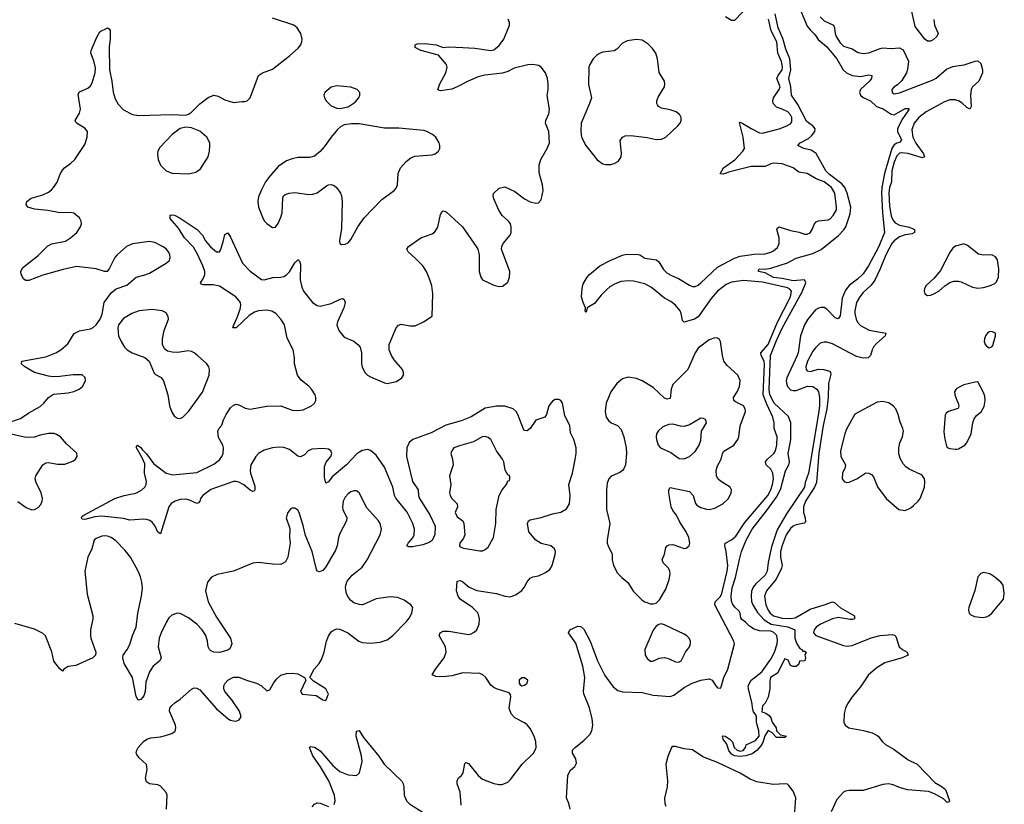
# Model space of a CAD drawing. Header units: inches. Extents: x 1449094 to 1618372, y 389908 to 534307.
# Tile 385 of 494: x 1583304 to 1590338, y 461704 to 467309. Entities that reach past the tile are written whole.
import ezdxf

# ---------------------------------------------------------------- set-up
doc = ezdxf.new("R2010")
doc.units = ezdxf.units.IN
doc.header["$MEASUREMENT"] = 0
doc.layers.add('B5486', color=7, linetype='Continuous')
doc.layers.add('B5496', color=7, linetype='Continuous')

msp = doc.modelspace()

# ---------------------------------------------------------------- linework, layer by layer
at = {"layer": 'B5486', "color": 5}
for points, elevation in [([(1588842.9, 467470), (1588930, 467263.2), (1588950, 467235.8), (1588984, 467204), (1589007.7, 467167.7), (1589070, 467115.8), (1589141.4, 467030), (1589186.4, 466950), (1589210, 466930.2), (1589250, 466909.4), (1589310, 466902.7), (1589370, 466914.9), (1589392.7, 466910), (1589388.9, 466890), (1589375.2, 466870), (1589310.8, 466810), (1589304.1, 466790), (1589310.8, 466770), (1589330, 466753.4), (1589382, 466730), (1589424.2, 466690), (1589472.7, 466672.7), (1589530, 466633.3), (1589550.7, 466629.3), (1589630, 466673.8), (1589654.4, 466674.4), (1589658.7, 466670), (1589605.9, 466594.1), (1589575.1, 466530), (1589575, 466510), (1589604.2, 466450), (1589588.5, 466431.5), (1589570, 466427.2), (1589550, 466414.8), (1589535.1, 466390), (1589480.9, 466210), (1589462.6, 466110), (1589460.3, 466070), (1589468.7, 465928.7), (1589482.9, 465790), (1589442.5, 465690), (1589367, 465550), (1589330, 465493.8), (1589290, 465454.6), (1589229.6, 465410.4), (1589203.7, 465376.3), (1589179.3, 465320.7), (1589165.1, 465194.9), (1589150, 465172), (1589130, 465178.7), (1589070, 465242), (1589050, 465252.7), (1589030, 465254.2), (1589010, 465249.1), (1588990, 465236.8), (1588933.9, 465170), (1588910.1, 465129.9), (1588882.4, 465050), (1588865.8, 464930), (1588859.1, 464910), (1588783.9, 464750), (1588780.4, 464730), (1588783.7, 464703.7), (1588788.8, 464688.8), (1588810, 464666.1), (1588830, 464660.1), (1588850, 464661.1), (1588932.1, 464692.1), (1588970, 464689.5), (1588999.8, 464670), (1589011.6, 464650), (1589018.8, 464610), (1589018.1, 464550), (1589010, 464495.6), (1588938.4, 464070), (1588916.2, 464003.8), (1588910.1, 463970), (1588780.8, 463779.2), (1588715, 463665), (1588675.5, 463544.5), (1588651.4, 463431.4), (1588644.9, 463370), (1588630, 463340.5), (1588561.8, 463278.2), (1588543.8, 463256.2), (1588532.4, 463227.6), (1588528.5, 463190), (1588532.7, 463152.7), (1588540.3, 463130), (1588575.1, 463075.1), (1588622.7, 463022.7), (1588672, 462992), (1588791.2, 462971.2), (1588841.5, 462950), (1588842.4, 462890), (1588854.4, 462854.4), (1588877.1, 462817.1), (1588892, 462810), (1588898, 462798), (1588910, 462798), (1588922, 462790), (1588912, 462770), (1588918, 462750), (1588912, 462730), (1588874, 462726), (1588870, 462706), (1588851.6, 462688.4), (1588828.7, 462688.7), (1588810, 462695.3), (1588793.6, 462733.6), (1588770, 462742.9), (1588718.2, 462641.8), (1588668.7, 462610), (1588662.5, 462582.5), (1588664, 462530), (1588650.5, 462469.5), (1588630, 462426), (1588610, 462408), (1588605.5, 462365.5), (1588634.8, 462354.8), (1588659.1, 462339.1), (1588670, 462322), (1588680.5, 462290), (1588707.3, 462250), (1588711, 462230), (1588739.8, 462199.8), (1588782, 462190), (1588770, 462182), (1588710, 462181.2), (1588678.3, 462218.3), (1588650, 462232.7), (1588626.5, 462193.5), (1588613.1, 462146.9), (1588598.8, 462121.2), (1588570.9, 462089.1), (1588535.6, 462064.4), (1588491.7, 462051.7), (1588450, 462046.4), (1588410, 462051.2), (1588390, 462063.5), (1588370, 462089.7), (1588354.8, 462134.8), (1588329.9, 462169.9), (1588324.2, 462190), (1588327.1, 462192.9), (1588344.9, 462190), (1588376, 462170), (1588396.3, 462150), (1588409.1, 462109.1), (1588430, 462090.5), (1588450, 462084.4), (1588472.4, 462087.6), (1588489.3, 462110), (1588494.5, 462130), (1588560.3, 462159.7), (1588586, 462190), (1588583.5, 462230), (1588567.8, 462287.8), (1588567.3, 462330), (1588563.9, 462343.9), (1588546, 462366), (1588540.5, 462380.5), (1588534.7, 462434.7), (1588510, 462527), (1588508.2, 462550), (1588529.9, 462590.1), (1588605.2, 462650), (1588670, 462741.3), (1588697.3, 462790), (1588715.2, 462850), (1588717.9, 462877.9), (1588712.2, 462910), (1588690.9, 462930.9), (1588670, 462940.2), (1588590, 462943.5), (1588550, 462955.8), (1588516.4, 462976.4), (1588490, 463005.1), (1588463.4, 463023.4), (1588455.9, 463035.9), (1588451.1, 463070), (1588444.3, 463084.3), (1588413, 463113), (1588397.1, 463137.1), (1588390, 463155.1), (1588387.7, 463190), (1588394.4, 463250), (1588416.6, 463323.4), (1588445.9, 463454.1), (1588461.4, 463510), (1588492.6, 463590), (1588537, 463670), (1588639.8, 463800.2), (1588715.1, 463904.9), (1588740.6, 463959.4), (1588774.5, 464085.5), (1588798.7, 464130), (1588803.9, 464150), (1588793.6, 464210), (1588812.9, 464310), (1588812.5, 464430), (1588795.1, 464475.1), (1588694.8, 464570), (1588663.9, 464630), (1588657.9, 464670), (1588668.6, 464910), (1588710, 465018.6), (1588750, 465106.4), (1588894.4, 465365.6), (1588920.8, 465430), (1588909.8, 465449.8), (1588830, 465444.8), (1588750, 465461.5), (1588690, 465468.3), (1588630, 465501.7), (1588582.7, 465510), (1588582, 465518), (1588586, 465530), (1588627.5, 465527.5), (1588670, 465534.2), (1588788.2, 465571.8), (1588850, 465604.6), (1588970, 465638.1), (1589030, 465668.2), (1589153.3, 465766.7), (1589192.7, 465807.3), (1589205.9, 465830), (1589236.9, 465923.1), (1589240.6, 465970), (1589216.2, 466070), (1589199.1, 466110), (1589176.7, 466136.7), (1589090, 466203.9), (1589063, 466230), (1588994.1, 466354.1), (1588957.3, 466377.3), (1588905.2, 466390), (1588862, 466410), (1588880.5, 466430), (1588938.5, 466461.5), (1588961, 466479), (1588983.4, 466510), (1588986.1, 466530), (1588970.6, 466550), (1588950, 466562.1), (1588925.3, 466585.3), (1588863.8, 466703.8), (1588817.9, 466770), (1588813.6, 466830), (1588799.1, 466890), (1588813.4, 466950), (1588806.6, 467030), (1588778.2, 467098.2), (1588754.9, 467174.9), (1588722, 467250), (1588701.7, 467350)], 460), ([(1589834.2, 467310), (1589839.7, 467270), (1589865.7, 467210), (1589857, 467190), (1589830, 467165.7), (1589810, 467155.4), (1589790, 467156.4), (1589770, 467171.1), (1589700.7, 467260.7), (1589672.5, 467390)], 480), ([(1583211.9, 464428.1), (1583310, 464459.5), (1583370, 464501.3), (1583450, 464546.7), (1583476.2, 464570), (1583510, 464610.6), (1583546, 464634), (1583650, 464644.4), (1583690, 464653.4), (1583729, 464670), (1583752.7, 464690), (1583772.7, 464730), (1583772.1, 464752.1), (1583750, 464772.3), (1583686.6, 464773.4), (1583590, 464759.6), (1583542, 464758), (1583510, 464762.4), (1583410, 464789.7), (1583339.5, 464830), (1583317.2, 464850), (1583318, 464870), (1583490, 464901.7), (1583562.7, 464930), (1583597, 464950), (1583647.2, 464992.8), (1583691.6, 465068.4), (1583730, 465086), (1583810, 465100.4), (1583828.4, 465111.5), (1583849.7, 465130.3), (1583878.4, 465170), (1583893.3, 465206.7), (1583908, 465290), (1583959.1, 465360.9), (1583993.4, 465386.6), (1584070, 465412.7), (1584136, 465470), (1584190, 465483.1), (1584230, 465499.6), (1584349.2, 465570), (1584374, 465590), (1584377.6, 465610), (1584375.1, 465630), (1584367.3, 465650), (1584350, 465671.2), (1584324.5, 465690), (1584270, 465717.3), (1584230, 465724.2), (1584110, 465708), (1584067.4, 465690), (1583999.6, 465630), (1583983.2, 465610), (1583945.5, 465534.5), (1583928.4, 465511.6), (1583910, 465509.6), (1583850, 465529), (1583710, 465547.1), (1583614.6, 465525.4), (1583470, 465484.2), (1583370, 465446.6), (1583345.8, 465445.8), (1583330, 465459), (1583315.1, 465490), (1583312.7, 465510), (1583324.2, 465535.8), (1583435.2, 465624.8), (1583505.6, 465694.4), (1583533.1, 465706.9), (1583630, 465727), (1583667, 465750), (1583711.8, 465790), (1583738.4, 465830), (1583744.5, 465850), (1583743.7, 465870), (1583730, 465893.2), (1583690, 465926), (1583670, 465932.3), (1583589.4, 465929.4), (1583505.4, 465945.4), (1583410, 465955.1), (1583362, 465970), (1583349.2, 465990), (1583354, 466010), (1583385.1, 466034.9), (1583470, 466057.1), (1583510, 466077.1), (1583530, 466093), (1583548.3, 466111.7), (1583572.2, 466147.8), (1583593.9, 466206.1), (1583610, 466234), (1583623.7, 466250), (1583670, 466283.8), (1583697, 466310), (1583770, 466418.8), (1583786.3, 466470), (1583787.6, 466510), (1583770, 466533.6), (1583709.4, 466570), (1583700.9, 466590), (1583730, 466641), (1583738.4, 466670), (1583722, 466778), (1583730, 466794), (1583790, 466820.7), (1583810, 466837.3), (1583822.3, 466857.7), (1583842.6, 466930), (1583844.6, 466964.6), (1583834.3, 467014.3), (1583812.3, 467070), (1583815.1, 467090), (1583854.6, 467185.4), (1583876.4, 467223.6), (1583886, 467230), (1583910, 467238), (1583930, 467251.3), (1583943.6, 467243.6), (1583950.9, 467230.9), (1583950.7, 467170.7), (1583943.8, 467116.2), (1583946, 466950), (1583962.2, 466870), (1583971.1, 466791.1), (1583984.8, 466744.8), (1584006.4, 466706.4), (1584046.2, 466666.2), (1584110, 466632.7), (1584155.8, 466624.2), (1584390, 466633), (1584490, 466627.3), (1584510, 466633.4), (1584530, 466647.7), (1584590, 466707.7), (1584650, 466753.4), (1584690, 466770.7), (1584722.5, 466762.5), (1584770, 466736), (1584830, 466718), (1584890, 466726), (1584910, 466724), (1584928, 466730), (1584949.4, 466750.6), (1585010, 466911.3), (1585038, 466930), (1585110, 466956), (1585232.3, 467050), (1585293.2, 467106.8), (1585311.8, 467130), (1585319.6, 467150), (1585320.5, 467170), (1585311.3, 467210), (1585286.9, 467250), (1585262.4, 467270), (1585110, 467319.4)], 540), ([(1586458, 461698), (1586450.6, 461790), (1586428.8, 461851.2), (1586428.8, 461871.2), (1586435.1, 461890), (1586459.3, 461910), (1586472.3, 461930), (1586483.1, 461996.9), (1586490, 462002), (1586510, 461994.8), (1586579.6, 461910), (1586610, 461884.1), (1586690, 461853.2), (1586730, 461845.5), (1586750, 461846.5), (1586790, 461862.6), (1586810, 461880.3), (1586894.4, 461990), (1586974.5, 462070), (1586987.4, 462090), (1586993.6, 462110), (1586991.6, 462150), (1586979.8, 462190), (1586950, 462246.6), (1586930, 462270.9), (1586910, 462286.2), (1586841.4, 462321.4), (1586814.7, 462350), (1586799.7, 462390), (1586812.5, 462472.5), (1586809.4, 462489.4), (1586801.2, 462501.2), (1586710, 462528), (1586690, 462538.4), (1586670, 462556), (1586633.3, 462610), (1586611.5, 462630), (1586590, 462638.5), (1586470, 462644.2), (1586390, 462623.1), (1586330, 462615.3), (1586277.1, 462617.1), (1586249.6, 462630), (1586273.7, 462670), (1586336, 462750), (1586349.7, 462790), (1586346, 462830), (1586300.9, 462910), (1586306.6, 462930), (1586330, 462940.4), (1586370, 462942.3), (1586510, 462918.4), (1586530, 462921.6), (1586550, 462933), (1586568.4, 462951.6), (1586585.1, 462990), (1586589.7, 463030), (1586578.5, 463070), (1586538, 463110), (1586451.2, 463170), (1586435.6, 463190), (1586425.3, 463230), (1586430, 463298.8), (1586450, 463303.8), (1586470, 463293.4), (1586515.4, 463255.4), (1586570, 463231.8), (1586709.3, 463209.3), (1586770, 463190.2), (1586810, 463186.7), (1586850, 463202.6), (1586890, 463232), (1586908.1, 463251.9), (1586930, 463294), (1586950, 463319), (1586970, 463329.1), (1587010, 463336.9), (1587059.1, 463360.9), (1587090, 463382), (1587107.4, 463410), (1587129.7, 463489.7), (1587131.2, 463510), (1587124.5, 463530), (1587097.2, 463550), (1587030, 463567.7), (1586990.5, 463590.5), (1586942, 463650), (1586931.1, 463710), (1586939.6, 463730), (1586950, 463736.1), (1587030, 463752.9), (1587110, 463779.7), (1587170, 463791.4), (1587210, 463815.3), (1587230.8, 463850), (1587235.3, 463910), (1587227.7, 463990), (1587252.1, 464070), (1587273.2, 464166.8), (1587279.3, 464210), (1587278.3, 464250), (1587262.2, 464310), (1587239.1, 464359.1), (1587234.6, 464410), (1587198.3, 464478.3), (1587182.7, 464570), (1587170, 464588), (1587156.2, 464596.2), (1587130, 464596.5), (1587110, 464584), (1587084.4, 464550), (1587067, 464490), (1587054.9, 464470), (1586990, 464448.2), (1586951.5, 464388.5), (1586930, 464371.1), (1586910, 464374.3), (1586903.3, 464383.3), (1586861.4, 464490), (1586849.9, 464509.9), (1586830, 464529.8), (1586770, 464547.5), (1586710, 464548.6), (1586630, 464533.7), (1586530, 464473.3), (1586456.5, 464443.5), (1586347.7, 464412.3), (1586242.5, 464357.5), (1586112.7, 464310), (1586087.2, 464290), (1586069.2, 464250), (1586067.2, 464190), (1586109.5, 464010), (1586150.2, 463950.2), (1586153.2, 463910), (1586160.2, 463890), (1586233.2, 463773.2), (1586270.7, 463690), (1586268.8, 463631.2), (1586250.2, 463589.8), (1586230, 463575.4), (1586183, 463557), (1586110, 463542.7), (1586083.1, 463543.1), (1586069.7, 463549.7), (1586079.7, 463570), (1586111.2, 463608.8), (1586121, 463630), (1586124.1, 463670), (1586113.2, 463710), (1586071, 463791), (1585990.4, 463890.4), (1585981.9, 463910), (1585968.9, 463970), (1585910, 464111.5), (1585850, 464198.4), (1585810, 464231.8), (1585790, 464238), (1585750, 464231.1), (1585711.9, 464208.1), (1585638, 464130), (1585537, 464043), (1585510, 464007.8), (1585490, 463997.2), (1585480.9, 464040.9), (1585481.8, 464118.2), (1585492.7, 464147.3), (1585526, 464190), (1585532.6, 464210), (1585527, 464230), (1585510, 464241.3), (1585470, 464245.7), (1585390, 464242.4), (1585363.7, 464230), (1585338.2, 464201.8), (1585310, 464185.6), (1585290, 464191.1), (1585230, 464239.1), (1585190, 464253.8), (1585150, 464256.2), (1585110, 464251.9), (1585050, 464234), (1585010.2, 464210), (1584990.2, 464190), (1584954, 464130), (1584949.4, 464090), (1584951.8, 464070), (1584983.8, 463976.2), (1584984, 463950), (1584978, 463942), (1584970, 463938), (1584950, 463947.8), (1584905.4, 463985.4), (1584870, 464006), (1584850, 464010.6), (1584830, 464009.1), (1584668, 463952), (1584611.3, 463910), (1584595.6, 463890), (1584590, 463868.7), (1584582, 463858), (1584570, 463852.3), (1584517.8, 463877.8), (1584490, 463884.8), (1584450, 463881.6), (1584415.5, 463870), (1584386.3, 463853.7), (1584368.4, 463830), (1584310, 463635.3), (1584290, 463649.2), (1584271.1, 463691.1), (1584250, 463720.9), (1584232.8, 463732.8), (1584210, 463739.7), (1584190, 463742), (1584090, 463734.7), (1584045, 463745), (1583890, 463762.3), (1583841.1, 463758.9), (1583770, 463738.7), (1583750, 463740.7), (1583744.7, 463750), (1583750, 463762), (1583761.2, 463770), (1583982.7, 463890), (1584049.8, 463910.2), (1584133, 463927), (1584172.8, 463947.2), (1584198, 463970), (1584208.3, 463990), (1584209.7, 464010), (1584194.3, 464070), (1584196.6, 464136.6), (1584179.7, 464179.7), (1584137.2, 464250), (1584138, 464262), (1584146, 464270), (1584170, 464254), (1584178, 464238), (1584210, 464206.8), (1584258.7, 464138.7), (1584350, 464069), (1584398.2, 464058.2), (1584570, 464075.4), (1584690, 464134.5), (1584730, 464166), (1584747.7, 464190), (1584756.1, 464210), (1584759.7, 464250), (1584755.1, 464270), (1584725, 464325), (1584719.7, 464370), (1584729.8, 464390.2), (1584748.4, 464411.6), (1584759.7, 464450), (1584778.7, 464490), (1584810, 464537.6), (1584830, 464555.8), (1584850, 464563.7), (1584870, 464558.7), (1584914, 464534), (1584950, 464526), (1585070, 464547.3), (1585170, 464551.6), (1585250, 464520.7), (1585290, 464516.5), (1585330, 464523.2), (1585387.6, 464550), (1585409.6, 464570), (1585419.7, 464590), (1585420.4, 464610), (1585413.7, 464630), (1585388.4, 464670), (1585370, 464692.3), (1585313.9, 464733.9), (1585288.4, 464770), (1585267.2, 464850), (1585267, 464893), (1585257.6, 464950), (1585214.9, 465034.9), (1585194.6, 465130), (1585169.8, 465170), (1585132.9, 465210), (1585105.9, 465225.9), (1585070, 465233.3), (1585010, 465229.9), (1584980.2, 465219.8), (1584943.8, 465196.2), (1584850, 465108), (1584827.5, 465107.5), (1584832.3, 465130), (1584857.5, 465182.5), (1584878.1, 465241.9), (1584882.9, 465270), (1584880.3, 465290), (1584847.1, 465330), (1584730, 465406.6), (1584685.4, 465414.6), (1584614.2, 465414.2), (1584600.5, 465420.5), (1584595.1, 465430), (1584617, 465463), (1584627.2, 465490), (1584626.4, 465510), (1584612, 465552), (1584574.4, 465634.4), (1584544.4, 465684.4), (1584482, 465750), (1584438.9, 465818.9), (1584379, 465890), (1584378, 465910), (1584385.2, 465914.8), (1584410, 465912.7), (1584450, 465892.4), (1584570.4, 465810), (1584608.8, 465770), (1584631.6, 465730), (1584666.5, 465686.5), (1584710, 465650.4), (1584730, 465650.6), (1584738, 465662), (1584758.2, 465721.8), (1584770, 465774.8), (1584790, 465787.3), (1584810, 465756), (1584895.8, 465570), (1584950, 465512.4), (1585030, 465453), (1585050, 465450.4), (1585113.1, 465466.9), (1585170, 465469.1), (1585190, 465474), (1585210, 465486.7), (1585230, 465509), (1585270, 465572), (1585290, 465594.4), (1585293.4, 465593.4), (1585303.7, 465583.7), (1585310, 465562), (1585307.9, 465450), (1585318.7, 465398.7), (1585331.2, 465370), (1585394.6, 465290), (1585427.9, 465267.9), (1585450, 465262.8), (1585530, 465281.8), (1585592.3, 465312.3), (1585610, 465316.4), (1585622.8, 465310), (1585628.3, 465288.3), (1585619.1, 465250), (1585574.6, 465150), (1585570.4, 465130.4), (1585584.2, 465090), (1585620.7, 465040.7), (1585690, 465013.7), (1585720.5, 464990), (1585736.4, 464970), (1585745.3, 464930), (1585746.5, 464850), (1585750.3, 464830), (1585770, 464788.4), (1585789.3, 464769.3), (1585810, 464758.9), (1585910, 464714.9), (1585930, 464710.4), (1585995.2, 464724.8), (1586032.7, 464750), (1586044.5, 464770), (1586045.1, 464790), (1586038.7, 464810), (1585978.5, 464878.5), (1585959.7, 464910), (1585944, 464950), (1585944.2, 464990), (1585992.7, 465107.3), (1586010, 465127.7), (1586030, 465134.4), (1586090, 465121.3), (1586130, 465122), (1586189.3, 465150), (1586249.3, 465190.7), (1586254.5, 465350), (1586247.7, 465407.7), (1586234.5, 465450), (1586208.9, 465510), (1586183.2, 465550), (1586130, 465605.3), (1586078.4, 465650), (1586069.5, 465670), (1586082, 465690), (1586170, 465750.6), (1586250, 465780.5), (1586270, 465793.4), (1586291.9, 465828.1), (1586310, 465918), (1586321.3, 465938.7), (1586330, 465944.9), (1586350, 465936.4), (1586468, 465830), (1586565.3, 465690), (1586575.8, 465670), (1586587, 465630), (1586587.2, 465510), (1586599.3, 465470), (1586610.4, 465450.4), (1586690, 465412.4), (1586730, 465403.8), (1586753.3, 465406.7), (1586790, 465434), (1586804, 465470), (1586804.7, 465510), (1586746.9, 465670), (1586748.3, 465690), (1586758, 465710), (1586808.2, 465770), (1586814.7, 465790), (1586815.6, 465830), (1586810.9, 465850), (1586796.9, 465870), (1586750.5, 465910.6), (1586727.9, 465947.9), (1586690.7, 466030), (1586685.7, 466050), (1586688.8, 466068.8), (1586730, 466106), (1586770, 466116), (1586841.8, 466081.8), (1586910, 466030.4), (1586950, 466008.9), (1586990, 465998.4), (1587010, 466001.6), (1587030, 466022.8), (1587043.5, 466090), (1587038.3, 466130), (1587015.5, 466215.5), (1587014.4, 466270), (1587025.8, 466310), (1587072.6, 466390), (1587088.3, 466430), (1587084.5, 466510), (1587060.9, 466570), (1587062, 466590), (1587083.9, 466636.1), (1587087.7, 466670), (1587072.3, 466767.7), (1587079.3, 466810), (1587079.7, 466850), (1587073.8, 466890), (1587059.8, 466930), (1587030, 466969.7), (1587010, 466981), (1586970, 466988.7), (1586933.7, 466986.3), (1586837.1, 466962.9), (1586790, 466938.6), (1586752.6, 466927.4), (1586627.7, 466912.3), (1586579.5, 466900.5), (1586508.8, 466871.2), (1586430, 466828.8), (1586390, 466814), (1586310, 466802), (1586290, 466809), (1586306, 466850), (1586347.2, 466930), (1586357.7, 466970), (1586354, 466990), (1586296.8, 467056.8), (1586168.7, 467090), (1586128.7, 467110), (1586128.7, 467130), (1586144.1, 467135.9), (1586201.1, 467138.9), (1586278, 467130), (1586330, 467110.4), (1586370, 467114.6), (1586468.6, 467111.4), (1586554.5, 467105.5), (1586670, 467089.1), (1586690, 467092.9), (1586730, 467124.9), (1586761.6, 467170), (1586802.9, 467270), (1586802.9, 467290), (1586792.7, 467312.7)], 520), ([(1587237.1, 461670), (1587226.3, 461710), (1587209, 461750), (1587219.4, 461910), (1587235.4, 461944.6), (1587270, 461975.2), (1587280.8, 461999.2), (1587277.5, 462030), (1587253.6, 462070), (1587253.2, 462090), (1587271.1, 462110), (1587337.5, 462162.4), (1587376.6, 462203.4), (1587391.7, 462230), (1587398.9, 462270), (1587394.5, 462314.5), (1587373.9, 462393.9), (1587334.5, 462494.5), (1587331.8, 462510), (1587340.3, 462610), (1587326.1, 462690), (1587276.1, 462856.1), (1587224.8, 462930), (1587232.8, 462950), (1587290, 462975.9), (1587313.6, 462973.6), (1587334.4, 462954.4), (1587378.5, 462870), (1587432.5, 462730), (1587484.7, 462624.7), (1587542.4, 462542.4), (1587577.1, 462517.1), (1587610, 462508.5), (1587750, 462503.3), (1587830, 462484.8), (1587950, 462474.9), (1587976.4, 462483.6), (1588050, 462537.7), (1588109, 462570), (1588169.7, 462590), (1588230, 462601.6), (1588250, 462592.2), (1588276.8, 462550), (1588290, 462537.4), (1588310, 462533.6), (1588316, 462544), (1588333.4, 462610), (1588362.7, 462670), (1588411.4, 462850), (1588405.5, 462870), (1588269.1, 463130), (1588272.4, 463150), (1588310, 463187.8), (1588320.8, 463210), (1588357.5, 463370), (1588361.8, 463410), (1588350.8, 463510), (1588342.1, 463550), (1588344.5, 463570), (1588390, 463594.2), (1588419.3, 463620.7), (1588483.6, 463716.4), (1588648.5, 463910), (1588669, 463950), (1588681.9, 463990), (1588688.4, 464030), (1588684.5, 464070), (1588670, 464099), (1588637.7, 464130), (1588632.2, 464150), (1588646.9, 464170), (1588690.6, 464210), (1588702.5, 464230), (1588713.2, 464270), (1588716.4, 464330), (1588694, 464390), (1588694.6, 464430), (1588685.4, 464470), (1588642, 464562), (1588616, 464630), (1588625.9, 464846), (1588622.5, 464870), (1588602.1, 464910), (1588598.9, 464930), (1588650.5, 464990), (1588715.3, 465144.7), (1588811, 465330), (1588818.5, 465370), (1588805.3, 465385.3), (1588790, 465393.3), (1588610, 465434.3), (1588474.5, 465445.5), (1588390, 465435.1), (1588350, 465417.7), (1588288.3, 465370), (1588242.9, 465317.1), (1588150, 465186.2), (1588125.4, 465170), (1588050, 465147.3), (1588039.6, 465159.6), (1588030.4, 465210), (1588021.7, 465230), (1587990, 465270), (1587955.7, 465295.7), (1587910, 465320.3), (1587816.7, 465396.7), (1587770, 465422.6), (1587690, 465441.2), (1587650, 465444.3), (1587601.6, 465438.4), (1587556.9, 465423.1), (1587519.2, 465400.8), (1587497.8, 465382.2), (1587457.7, 465342.3), (1587410, 465281.4), (1587357.3, 465250), (1587350, 465219), (1587343.7, 465230), (1587345.1, 465250), (1587328.4, 465288.4), (1587317.3, 465330), (1587322, 465390), (1587330, 465422.8), (1587357.2, 465470), (1587375.1, 465490), (1587448.9, 465550), (1587522.7, 465590), (1587610, 465628), (1587630, 465632.5), (1587710, 465634.4), (1587734, 465630), (1587770, 465606.5), (1587854.2, 465594.2), (1587870, 465580.3), (1587903.8, 465523.8), (1587930, 465499), (1587960.8, 465480.8), (1588010, 465460.6), (1588090, 465412.6), (1588110, 465404.3), (1588130, 465403.5), (1588150, 465412), (1588170, 465428.9), (1588290, 465542.4), (1588410, 465606.3), (1588450, 465619.4), (1588550, 465634.6), (1588630, 465636.8), (1588670, 465647.4), (1588690, 465657.8), (1588717.2, 465682.8), (1588729.8, 465710), (1588728.7, 465750), (1588713.1, 465810), (1588717.4, 465822.6), (1588730, 465829), (1588810, 465802.5), (1588871.9, 465791.9), (1588910, 465776.9), (1588930, 465778.3), (1588950, 465787.2), (1588965.7, 465810), (1588981.5, 465850), (1588994.8, 465865.2), (1589010, 465873.2), (1589080.7, 465879.3), (1589093.8, 465886.2), (1589116, 465910), (1589138, 465950), (1589139.8, 465970), (1589127.1, 466070), (1589103, 466110), (1589050, 466150.9), (1588993.3, 466173.3), (1588930, 466210.8), (1588870, 466221), (1588829.5, 466250), (1588750, 466279.3), (1588690, 466284.6), (1588670, 466280.3), (1588630, 466260.3), (1588530, 466259.6), (1588376.8, 466223.2), (1588330, 466204.7), (1588307.5, 466207.5), (1588331.2, 466250), (1588412.8, 466307.2), (1588470.8, 466370), (1588481.4, 466390), (1588473.5, 466470), (1588446.2, 466573.8), (1588450, 466576.3), (1588470, 466568.4), (1588530, 466531.3), (1588590, 466502), (1588610, 466498), (1588730, 466529.4), (1588785.1, 466550), (1588810, 466564.9), (1588819.3, 466580.7), (1588819.4, 466610), (1588809.8, 466630), (1588790.9, 466650), (1588751.6, 466670), (1588710, 466683.9), (1588687.2, 466710), (1588683.6, 466730), (1588688.1, 466750), (1588730.4, 466810), (1588736.2, 466830), (1588714, 466890), (1588722.1, 466910), (1588749.9, 466950), (1588752.7, 466970), (1588745, 467010), (1588721, 467070), (1588711.7, 467150), (1588672.9, 467230), (1588653.2, 467313.2)], 480), ([(1588470, 467365.7), (1588410, 467303.1), (1588390, 467303.2), (1588345.4, 467330)], 480), ([(1589023.5, 467330), (1589050, 467300.2), (1589116.9, 467270), (1589125.7, 467250), (1589128.8, 467210), (1589136.1, 467190), (1589164.6, 467144.6), (1589190, 467120.8), (1589250, 467101.5), (1589294.4, 467074.4), (1589330, 467066.7), (1589370, 467071.5), (1589450, 467103.7), (1589470, 467107.6), (1589530, 467103.5), (1589590, 467108.5), (1589614.8, 467094.8), (1589652.6, 467012.6), (1589647, 466953), (1589639.1, 466930), (1589606.3, 466873.7), (1589575.1, 466844.9), (1589550.4, 466830), (1589535.5, 466810), (1589537.3, 466790), (1589550, 466780.5), (1589590, 466787.2), (1589830, 466879.3), (1589850, 466891.3), (1589925.3, 466954.7), (1589970, 466974.5), (1590000, 466979.3)], 480), ([(1590000, 466732.9), (1589990, 466736), (1589950, 466736), (1589910, 466722.8), (1589780.2, 466650), (1589726.6, 466610), (1589693.3, 466570), (1589676.7, 466523.3), (1589683.7, 466470), (1589707, 466427), (1589760.2, 466350), (1589767.2, 466330), (1589750, 466321.7), (1589650, 466352.4), (1589601.8, 466358.2), (1589590, 466355.7), (1589570, 466336.2), (1589550, 466290.6), (1589533.6, 466230), (1589532.7, 466150), (1589518.5, 466110), (1589513.4, 466070), (1589518.2, 465978.2), (1589528.8, 465908.8), (1589540.4, 465880.5), (1589558.5, 465858.5), (1589590, 465841.5), (1589649, 465829), (1589690, 465815), (1589696.5, 465810), (1589695.2, 465790), (1589680.4, 465779.6), (1589630, 465772.8), (1589590, 465756.9), (1589551.9, 465730), (1589534.6, 465710), (1589490.9, 465630), (1589451.7, 465530), (1589411.9, 465448.1), (1589387.8, 465412.2), (1589330, 465359.5), (1589305.8, 465330), (1589282.9, 465290), (1589270.1, 465230), (1589270.1, 465209.9), (1589279.5, 465170), (1589290, 465148.2), (1589310, 465125.5), (1589372.1, 465092.1), (1589490.9, 465070.9), (1589486.9, 465050), (1589424.4, 464995.6), (1589406, 464974), (1589393.4, 464950), (1589382.3, 464910), (1589365.5, 464894.5), (1589330, 464890.6), (1589282.1, 464902.1), (1589110, 464993.5), (1589070, 465005.7), (1589050, 465006.3), (1589022.8, 464997.3), (1588990, 464966), (1588970, 464940.5), (1588931, 464870), (1588920.7, 464830), (1588923.1, 464810), (1588930, 464801.3), (1588950, 464796.1), (1589010, 464812.2), (1589048.8, 464811.2), (1589090, 464798), (1589097.2, 464790), (1589098.1, 464778.1), (1589081.2, 464710), (1589079.8, 464610), (1589071.2, 464528.8), (1589043, 464410), (1589013.3, 464213.3), (1588996.4, 464003.6), (1588982.9, 463970), (1588918.7, 463870), (1588904.3, 463830), (1588903.6, 463790), (1588916.3, 463750), (1588917.2, 463722.8), (1588908.4, 463711.6), (1588850, 463700.4), (1588830, 463691.6), (1588810, 463674), (1588779.9, 463630), (1588750, 463554), (1588740.2, 463510), (1588739.7, 463470), (1588751.5, 463410), (1588746.5, 463390), (1588707.3, 463312.7), (1588638.8, 463230), (1588623.6, 463190), (1588633.6, 463130), (1588650, 463091), (1588664.9, 463070), (1588690, 463049.7), (1588750, 463033), (1588808.6, 463031.4), (1588843, 463037), (1588950, 463099.3), (1589051.7, 463128.3), (1589110, 463151), (1589125.1, 463145.1), (1589166.7, 463106.7), (1589266.7, 463050), (1589267.7, 463030), (1589250, 463023.5), (1589235.8, 463024.2), (1589150, 463037.7), (1589110, 463028.7), (1589024, 462990), (1588994.9, 462970), (1588979.2, 462950), (1588974, 462930), (1588990.3, 462910), (1589190, 462839.7), (1589210, 462834.7), (1589250, 462839), (1589385.7, 462894.3), (1589450, 462909.4), (1589536.4, 462916.4), (1589552.6, 462912.6), (1589563.2, 462903.2), (1589587.1, 462830), (1589610, 462809.2), (1589643.1, 462790), (1589650.5, 462770), (1589608.2, 462750), (1589484.4, 462715.6), (1589430, 462682.6), (1589368.4, 462630), (1589310, 462542.7), (1589250, 462471.9), (1589218.2, 462421.8), (1589203.5, 462390), (1589194, 462354), (1589192.6, 462290), (1589200.7, 462270), (1589227.2, 462250), (1589331.9, 462231.9), (1589394, 462214), (1589421.5, 462201.5), (1589436.6, 462190), (1589468.2, 462150), (1589490, 462132.5), (1589550, 462095), (1589650, 462022.3), (1589714.4, 461990), (1589841.1, 461861.1), (1589894.4, 461830), (1589918.7, 461810), (1589946.8, 461730), (1589939.9, 461720.1), (1589930, 461718), (1589902.9, 461742.9), (1589838.9, 461778.9), (1589796.1, 461796.1), (1589647.4, 461807.4), (1589590, 461823.2), (1589544.1, 461844.1), (1589510, 461849.9), (1589470, 461845.3), (1589330, 461803.7), (1589230, 461802), (1589202.4, 461797.6), (1589189.5, 461790.5), (1589142.5, 461737.5), (1589101, 461650)], 480), ([(1590000, 465693.7), (1589990, 465691), (1589970, 465676.3), (1589950.3, 465650), (1589882.6, 465517.3), (1589836.5, 465463.5), (1589778.8, 465410), (1589767.3, 465390), (1589764.9, 465370), (1589771, 465350), (1589790, 465339.1), (1589810, 465340.5), (1589830, 465348.2), (1589869.2, 465370), (1589912.4, 465407.6), (1589948.2, 465431.8), (1589978, 465442), (1590000, 465441.8)], 520), ([(1590000, 464674.3), (1589993.4, 464670), (1589983, 464650), (1589984.4, 464630), (1590000, 464591)], 520), ([(1590000, 464529.6), (1589938.8, 464510), (1589922.8, 464497.3), (1589915.3, 464484.7), (1589905.5, 464365.5), (1589912.2, 464312.2), (1589924.7, 464264.7), (1589930, 464254), (1589950, 464245.5), (1589990, 464240.7), (1590000, 464242.2)], 520), ([(1583290, 463866.7), (1583350, 463823.8), (1583390, 463808.2), (1583410, 463810.6), (1583435.6, 463824.4), (1583453.6, 463846.4), (1583463.7, 463870), (1583467, 463890), (1583457.6, 463930), (1583422.2, 464002.2), (1583414.3, 464030), (1583419.7, 464050), (1583469.7, 464130.3), (1583490, 464143.8), (1583510, 464146.7), (1583573.5, 464133.5), (1583624.9, 464135.1), (1583683.9, 464156.1), (1583701.2, 464170), (1583713.2, 464190), (1583712.3, 464212.3), (1583638.2, 464278.2), (1583595.1, 464330), (1583567.2, 464347.2), (1583550, 464352.6), (1583510, 464352.4), (1583450, 464340.5), (1583410, 464327), (1583350, 464325.1), (1583229.7, 464349.7)], 540), ([(1584352, 461670), (1584356.4, 461770), (1584350, 461789.2), (1584310, 461833.3), (1584290, 461842.4), (1584230, 461849.5), (1584210, 461865.2), (1584202.4, 461890), (1584213.6, 461953.6), (1584210, 461988), (1584157.2, 462037.2), (1584140.1, 462060.1), (1584136, 462070), (1584139.5, 462090), (1584149.6, 462110), (1584187.5, 462152.5), (1584211.1, 462168.9), (1584240.5, 462179.5), (1584310, 462187.2), (1584344.2, 462195.8), (1584389.6, 462210.4), (1584413.4, 462226.6), (1584419.5, 462250), (1584417, 462270), (1584374.5, 462370), (1584376.2, 462390), (1584389.4, 462410), (1584412, 462430), (1584450, 462455.8), (1584530, 462527.7), (1584550, 462536.3), (1584570, 462534), (1584590, 462522), (1584710, 462386), (1584790, 462317.3), (1584810, 462304.9), (1584830, 462300.7), (1584850, 462298.8), (1584872.5, 462307.5), (1584885.2, 462330), (1584873.6, 462370), (1584818.7, 462450), (1584769.7, 462509.7), (1584762.9, 462530), (1584762.9, 462550), (1584772, 462570), (1584790, 462590.4), (1584830, 462612.2), (1584870, 462612.2), (1584930, 462588.8), (1584996, 462570), (1585030.4, 462550.4), (1585070, 462516), (1585090, 462521), (1585116.2, 462570), (1585140, 462600), (1585170, 462627), (1585210, 462639.6), (1585250, 462641.7), (1585290, 462635.8), (1585338, 462610), (1585346.8, 462590), (1585310.8, 462510), (1585322.8, 462490), (1585420.7, 462480.7), (1585470, 462451.3), (1585490, 462444.7), (1585508.7, 462490), (1585490, 462528.7), (1585403.7, 462583.7), (1585375.3, 462610), (1585407.6, 462670), (1585443, 462710), (1585460.6, 462739.4), (1585479.8, 462790), (1585495.9, 462870), (1585510, 462904.4), (1585530, 462935.8), (1585550, 462951.7), (1585570, 462956.9), (1585590, 462954.6), (1585648.4, 462928.4), (1585727.7, 462870), (1585750, 462860.4), (1585810, 462855.8), (1585878, 462862), (1585930, 462879.5), (1585969.6, 462910), (1586067.1, 463010), (1586086.4, 463033.6), (1586105.7, 463070), (1586111.3, 463110), (1586098.4, 463130), (1586050, 463161.7), (1586002.2, 463182.2), (1585950, 463187.4), (1585850, 463172.3), (1585765.3, 463134.7), (1585750, 463129.8), (1585730, 463130.9), (1585690, 463144.5), (1585670, 463160.4), (1585648.1, 463188.1), (1585638.5, 463210), (1585631.9, 463250), (1585633.2, 463270), (1585642.3, 463297.7), (1585677.7, 463342.3), (1585750, 463398), (1585785.7, 463450), (1585878.7, 463630), (1585889.6, 463670), (1585879.5, 463710), (1585867, 463730), (1585782.5, 463822.5), (1585729.3, 463930), (1585710, 463942.9), (1585690, 463943.6), (1585670, 463936.9), (1585650, 463922.4), (1585630, 463899.5), (1585614.9, 463870), (1585608.8, 463830), (1585612.4, 463810), (1585640.5, 463750), (1585639.3, 463730), (1585590, 463639.3), (1585580.9, 463610), (1585571.8, 463550), (1585560, 463520), (1585490, 463399.5), (1585470, 463374.5), (1585445.1, 463365.1), (1585430, 463369.3), (1585420.5, 463390), (1585392.4, 463510), (1585345.6, 463625.6), (1585330, 463695.3), (1585299.5, 463790), (1585290, 463805.2), (1585270, 463819.3), (1585250, 463819.3), (1585236, 463810), (1585219.1, 463790), (1585208.3, 463751.7), (1585234, 463674), (1585230.5, 463610.5), (1585235.5, 463570), (1585218.7, 463470), (1585203.6, 463436.4), (1585170, 463418.3), (1585110, 463419.2), (1585010, 463431.2), (1584970, 463427.1), (1584830, 463369.8), (1584713.5, 463346.5), (1584673.9, 463326.1), (1584644.9, 463290), (1584631.7, 463228.3), (1584649.2, 463150), (1584710, 463040.3), (1584810.4, 462890), (1584819.1, 462850), (1584805.2, 462814.8), (1584790, 462804.5), (1584730.4, 462789.6), (1584690, 462792), (1584670, 462800.9), (1584659.3, 462810), (1584649.6, 462829.6), (1584645.6, 462870), (1584634, 462910), (1584606.9, 462950), (1584570, 462990.9), (1584510, 463036.1), (1584450, 463067.1), (1584429.6, 463069.6), (1584390, 463055.4), (1584370, 463036.3), (1584352.7, 463007.3), (1584314.3, 462930), (1584299.7, 462890), (1584294, 462830), (1584313.4, 462750), (1584304.9, 462730), (1584257.1, 462690), (1584230.4, 462650), (1584204.4, 462575.6), (1584199.3, 462510), (1584190, 462478), (1584170, 462454), (1584150, 462449), (1584135.1, 462475.1), (1584109.6, 462610), (1584049.5, 462710), (1584039.5, 462750), (1584043.7, 462770), (1584071, 462809), (1584090, 462846.8), (1584108.7, 462911.3), (1584135.4, 462970), (1584148.4, 463070), (1584174.5, 463190), (1584179.8, 463250), (1584176.8, 463290), (1584166.9, 463330), (1584149.7, 463370), (1584094.7, 463470), (1584056.9, 463516.9), (1583990, 463586), (1583957, 463610), (1583930, 463620.4), (1583910, 463623.1), (1583890, 463619.7), (1583850, 463602.4), (1583836.4, 463590), (1583818.9, 463530), (1583790.3, 463470), (1583769, 463370), (1583785.5, 463205.5), (1583825.3, 463050), (1583825.7, 463030), (1583810.3, 462950), (1583808.7, 462910), (1583812, 462890), (1583848, 462790), (1583844, 462770), (1583826, 462750), (1583704, 462696), (1583650, 462688), (1583618.8, 462670), (1583610, 462655.3), (1583590, 462672.3), (1583547.1, 462727.1), (1583532.7, 462792.7), (1583486.8, 462906.8), (1583467.3, 462927.3), (1583410, 462955.6), (1583270, 462995.8)], 540), ([(1585550, 461702.8), (1585558, 461730), (1585552.5, 461770), (1585512.6, 461872.6), (1585453.1, 461973.1), (1585397.6, 462050), (1585374, 462110), (1585382, 462118), (1585410, 462112.4), (1585450, 462085.7), (1585540.8, 461980.8), (1585590, 461938), (1585650, 461914.9), (1585710, 461910.3), (1585731.4, 461928.6), (1585751.2, 462010), (1585745.6, 462050), (1585707.1, 462190), (1585710, 462226), (1585730, 462230.8), (1585760.5, 462180.5), (1585869.3, 462049.3), (1585907.6, 461990), (1586032.7, 461870), (1586043.1, 461850), (1586047, 461830), (1586050.3, 461770), (1586067.2, 461730), (1586088.6, 461708.6), (1586186.5, 461646.5)], 520), ([(1588842.6, 461650), (1588848.9, 461750), (1588830, 461799.2), (1588799.7, 461839.7), (1588790, 461847.1), (1588771.6, 461851.6), (1588686.1, 461846.1), (1588570, 461864.9), (1588523.4, 461883.4), (1588450, 461926.7), (1588290, 462002.2), (1588184.1, 462044.1), (1588110, 462093.6), (1588050, 462101.2), (1587990, 462118.2), (1587970, 462116.2), (1587960.7, 462110), (1587934.3, 462045.7), (1587920.7, 461990), (1587932.6, 461872.6), (1587929.4, 461830), (1587910.8, 461749.2), (1587912.7, 461710), (1587919.5, 461690)], 480), ([(1585393.1, 461686.9), (1585410, 461704.9), (1585430, 461715.5), (1585450, 461713), (1585510, 461688.4)], 520)]:
    msp.add_lwpolyline(points, dxfattribs=dict(at, elevation=elevation))
for points, elevation in [([(1587710, 467167.7), (1587642.4, 467157.6), (1587610, 467140.5), (1587570, 467099.8), (1587550, 467087), (1587470, 467077.7), (1587450, 467070.8), (1587430, 467058), (1587401.3, 467030), (1587376.2, 466990), (1587370.2, 466969.8), (1587366.5, 466846.5), (1587387.9, 466750), (1587375.3, 466710), (1587315.4, 466570), (1587312.1, 466512), (1587316.5, 466470), (1587347.2, 466410), (1587430, 466307.7), (1587470, 466279.5), (1587490, 466274.4), (1587525.8, 466274.2), (1587550, 466281.6), (1587581.1, 466298.9), (1587601.3, 466330), (1587604.2, 466355.8), (1587594.1, 466445.9), (1587609.1, 466470.9), (1587630, 466478.9), (1587670, 466482.3), (1587787.2, 466467.2), (1587850, 466454), (1587890, 466456.5), (1587919.5, 466470), (1588006, 466550), (1588022.7, 466570), (1588029.4, 466590), (1588029.4, 466610), (1588020.9, 466630), (1587992.7, 466650), (1587950, 466664.7), (1587890, 466677.3), (1587868, 466688), (1587860, 466700), (1587855.4, 466710), (1587856, 466730), (1587864.9, 466755.1), (1587909.7, 466830), (1587913.3, 466850), (1587909.6, 466870), (1587871.5, 466931.5), (1587860.3, 467030), (1587848.5, 467070), (1587823.9, 467103.9), (1587793.8, 467133.8), (1587750, 467162.4)], 520), ([(1585570, 466836.9), (1585530, 466827.3), (1585484, 466790), (1585477.3, 466770), (1585480.7, 466750), (1585494, 466730), (1585530, 466694), (1585570, 466677.3), (1585590, 466674.8), (1585650, 466687.3), (1585701, 466719), (1585726, 466750), (1585734, 466770), (1585734, 466790), (1585714, 466810), (1585670, 466827.3)], 540), ([(1584490, 466542), (1584450, 466532.3), (1584392.7, 466490), (1584304.2, 466395.8), (1584290.4, 466370), (1584287.4, 466350), (1584293.7, 466310), (1584308.4, 466270), (1584350.6, 466230), (1584392.8, 466212.7), (1584510, 466208.9), (1584560.8, 466219.2), (1584595.5, 466244.5), (1584649.6, 466330), (1584660.5, 466370), (1584663, 466410), (1584661.3, 466430), (1584641.3, 466470), (1584590, 466512.8), (1584530, 466536.2)], 540), ([(1585730, 466565.4), (1585675.3, 466564.7), (1585622.5, 466557.5), (1585595.2, 466544.8), (1585575.1, 466524.9), (1585528.2, 466470), (1585479.9, 466400.1), (1585450, 466366.6), (1585410, 466334.5), (1585374.2, 466325.8), (1585290, 466324.2), (1585250, 466316.3), (1585210, 466300.5), (1585150, 466261.6), (1585090, 466191.8), (1585060.4, 466150), (1585030, 466093.2), (1585010, 466044), (1585004.4, 466010), (1585008.9, 465970), (1585037.8, 465897.8), (1585050, 465873.4), (1585070, 465853), (1585110, 465824), (1585130, 465827.7), (1585150, 465854), (1585170, 465898.8), (1585178, 465930), (1585182.8, 466037.2), (1585188.4, 466051.6), (1585200.1, 466059.9), (1585229.7, 466070.3), (1585270, 466074.9), (1585370, 466061.1), (1585397.5, 466062.5), (1585430, 466072.2), (1585496.5, 466123.5), (1585510, 466130.2), (1585530, 466131.3), (1585550, 466124.4), (1585570, 466107.4), (1585595.8, 466070), (1585602.8, 466050), (1585608.2, 466010), (1585603.4, 465816.6), (1585587.3, 465730), (1585591.1, 465711.1), (1585602.8, 465702.8), (1585630, 465706.8), (1585650, 465716), (1585670, 465738), (1585718.4, 465830), (1585765.8, 465894.2), (1585890, 466025.3), (1585978, 466090), (1585993.4, 466106.6), (1586002.4, 466130), (1586007.6, 466210), (1586025.3, 466250), (1586063.6, 466296.4), (1586098.5, 466321.5), (1586126.4, 466333.6), (1586250, 466343.2), (1586272, 466350), (1586295.1, 466370), (1586304.7, 466390), (1586306.3, 466410), (1586301.3, 466430), (1586276.3, 466470), (1586253.3, 466490), (1586211.6, 466511.6), (1586190, 466517.3), (1586013.4, 466533.4), (1585910, 466533.8)], 540), ([(1584250, 465239.2), (1584158, 465230), (1584104, 465210), (1584046.3, 465173.7), (1584010.6, 465130), (1584004.9, 465110), (1584006, 465074), (1584010.4, 465050), (1584028.7, 465010), (1584052.4, 464970), (1584070.6, 464950), (1584106.8, 464930), (1584196.5, 464896.5), (1584228.7, 464868.7), (1584264.4, 464784.4), (1584274.2, 464774.2), (1584313.7, 464753.7), (1584330.4, 464730.4), (1584361.6, 464630), (1584374.9, 464550), (1584390, 464506), (1584410, 464474.8), (1584430, 464462.8), (1584450, 464460.7), (1584470, 464470.7), (1584510, 464510.6), (1584610, 464647.7), (1584656.9, 464770), (1584659.6, 464810), (1584654, 464830), (1584639.5, 464850), (1584574.5, 464910), (1584550, 464929.6), (1584530, 464938.7), (1584510, 464943.5), (1584430, 464931.1), (1584393.6, 464933.6), (1584360.7, 464940.7), (1584338.6, 464958.6), (1584323.6, 464990), (1584323, 465030), (1584336.9, 465090), (1584365.6, 465170), (1584364.5, 465190), (1584350, 465215.6), (1584322, 465230)], 540), ([(1588270, 465035.6), (1588230, 465023), (1588150, 464961.6), (1588128.9, 464930), (1588077.7, 464810), (1587970, 464704), (1587956.8, 464670), (1587950, 464604.2), (1587930, 464597.8), (1587910, 464604.6), (1587830, 464682.8), (1587750, 464728.2), (1587710, 464745.1), (1587650, 464754.7), (1587610, 464743.6), (1587570, 464709.5), (1587526, 464650), (1587492.4, 464570), (1587486, 464510), (1587493.4, 464470), (1587510, 464444.9), (1587530.2, 464430.2), (1587575.5, 464410), (1587601.4, 464381.4), (1587620.7, 464330), (1587635.8, 464250), (1587638.5, 464210), (1587632.3, 464130), (1587619.3, 464100.7), (1587610, 464088.2), (1587590, 464074.3), (1587530, 464047.3), (1587511.6, 464028.4), (1587501.3, 463998.7), (1587496.9, 463950), (1587496.9, 463810), (1587520.7, 463710), (1587500.8, 463590), (1587501.5, 463570), (1587506.7, 463550), (1587536.1, 463490), (1587536.9, 463450), (1587545, 463410), (1587574.8, 463354.8), (1587604.3, 463324.3), (1587649.1, 463289.1), (1587690, 463223.8), (1587750, 463162.4), (1587770, 463150.4), (1587810, 463137.1), (1587830, 463135.5), (1587850, 463140.7), (1587875.2, 463164.8), (1587919.5, 463240.5), (1587943.9, 463310), (1587949.8, 463350), (1587947.4, 463370), (1587938, 463390), (1587901.6, 463430), (1587893.3, 463450), (1587909.6, 463490), (1587920.6, 463539.4), (1587928.8, 463551.2), (1587942.7, 463557.3), (1587970, 463559.7), (1588050, 463532.7), (1588065.1, 463534.9), (1588086, 463550), (1588091.1, 463568.9), (1588084, 463610), (1588066.2, 463650), (1588019.6, 463719.6), (1587996.9, 463770), (1587970, 463803), (1587958.4, 463830), (1587941.8, 463930), (1587942.2, 463950), (1587950, 463967.7), (1588090, 463937.7), (1588115.2, 463910), (1588132.7, 463852.7), (1588141.3, 463841.3), (1588170, 463824.3), (1588210, 463812.7), (1588230, 463811), (1588270, 463818.9), (1588328.2, 463850), (1588367.4, 463890), (1588387.4, 463930), (1588389.7, 463950), (1588378.9, 463970), (1588310, 464013), (1588290.4, 464030.4), (1588281, 464050), (1588280.2, 464090), (1588290, 464123.1), (1588316.2, 464170), (1588325.2, 464210), (1588334.1, 464225.9), (1588404.6, 464270), (1588434.5, 464310), (1588441.4, 464330), (1588451.5, 464408.5), (1588489.9, 464510), (1588487.5, 464530), (1588474.6, 464550), (1588418.5, 464578.5), (1588405.1, 464590), (1588404.1, 464610), (1588429.8, 464650), (1588447.1, 464690), (1588451.4, 464731.4), (1588433.3, 464770), (1588358.5, 464838.5), (1588334.8, 464870), (1588323.9, 464910), (1588309.6, 465009.6), (1588304.1, 465024.1), (1588290, 465035.1)], 520), ([(1589470, 464582.7), (1589430, 464577.3), (1589270, 464492), (1589210, 464384.2), (1589197.7, 464350), (1589168.7, 464230), (1589170, 464188), (1589203.6, 464130), (1589200.7, 464110), (1589181.2, 464070), (1589180.7, 464030), (1589193, 464010), (1589210, 464002.8), (1589230, 464005.4), (1589283.6, 464030), (1589348.7, 464071.3), (1589370.8, 464070), (1589390, 464059.3), (1589404.6, 464044.6), (1589431.7, 463971.7), (1589494.8, 463890), (1589584.9, 463810), (1589630, 463802), (1589670, 463822.4), (1589690, 463838.4), (1589723.6, 463870), (1589736.9, 463890), (1589768, 463970), (1589771.2, 464008.8), (1589766.9, 464030), (1589754.7, 464050), (1589740.5, 464060.5), (1589658.7, 464098.7), (1589635, 464115), (1589616.3, 464136.3), (1589594.6, 464174.6), (1589585.2, 464210), (1589583.8, 464250), (1589592.7, 464287.3), (1589610.6, 464330), (1589616.8, 464370), (1589612.8, 464390), (1589593.4, 464433.4), (1589580.3, 464490), (1589562, 464530), (1589544, 464550), (1589510, 464572.7)], 520), ([(1588170, 464461.6), (1588090, 464416), (1588050, 464403.8), (1588025.4, 464405.4), (1587970, 464420.5), (1587942, 464418), (1587898.7, 464401.3), (1587864, 464370), (1587854, 464350), (1587850.7, 464330), (1587853.4, 464310), (1587865.5, 464270), (1587882.8, 464250), (1587956.7, 464216.7), (1588014, 464174), (1588050, 464172.2), (1588090, 464188.4), (1588130, 464224.4), (1588158.5, 464270), (1588170, 464304.7), (1588175.8, 464370), (1588209.5, 464430), (1588205.2, 464450), (1588190, 464459.5)], 540), ([(1586630, 464331.8), (1586608.2, 464330), (1586545.6, 464294.4), (1586446, 464266), (1586406, 464250), (1586390.6, 464230), (1586384, 464210), (1586394.9, 464170), (1586399.5, 464130), (1586373.6, 464050), (1586383.8, 463990), (1586374, 463930), (1586378.4, 463910), (1586390, 463888.9), (1586428.4, 463850), (1586430.5, 463830), (1586413.7, 463790), (1586430, 463757.1), (1586470.4, 463730.4), (1586476.3, 463710), (1586484.9, 463630), (1586474.6, 463605.4), (1586448.7, 463570), (1586445.7, 463550), (1586450, 463543), (1586473.2, 463533.2), (1586590, 463514), (1586610, 463514), (1586630, 463524), (1586650, 463541), (1586689.2, 463610), (1586705.1, 463710), (1586707.6, 463810), (1586729.6, 463910), (1586750, 463950.8), (1586782, 463990), (1586790, 464014), (1586802, 464018), (1586806, 464030), (1586806, 464050), (1586790, 464058), (1586772.1, 464092.1), (1586761.3, 464150), (1586752.8, 464170), (1586711.1, 464230), (1586670, 464309.4), (1586650, 464324.2)], 540), ([(1587887.5, 462992.5), (1587870, 462989.3), (1587850, 462977.2), (1587830, 462949), (1587770.4, 462810), (1587772.7, 462770), (1587790, 462744), (1587810, 462727.3), (1587827.5, 462727.5), (1587872.8, 462747.2), (1587910, 462752.2), (1587944.1, 462744.1), (1587990, 462722), (1588010, 462720.2), (1588030, 462728.9), (1588061.1, 462790), (1588088, 462830), (1588095.1, 462850), (1588095.1, 462870), (1588085.6, 462890), (1588070, 462907.3), (1588050, 462919.7), (1587910, 462987)], 520), ([(1586910, 462608.7), (1586890, 462608.7), (1586871.3, 462590), (1586871.3, 462570), (1586878, 462558), (1586890, 462551.3), (1586910, 462556), (1586928.7, 462570), (1586933.2, 462590)], 520)]:
    msp.add_lwpolyline(points, close=True, dxfattribs=dict(at, elevation=elevation))
at = {"layer": 'B5496', "color": 5}
for points, elevation in [([(1590000, 466979.3), (1590052.3, 466987.7), (1590130, 467012.9), (1590150, 467014.6), (1590170, 466996.3), (1590181.7, 466950), (1590181.3, 466930), (1590155.3, 466870), (1590110.3, 466830), (1590100.2, 466810), (1590096.3, 466770), (1590101.7, 466690), (1590090.8, 466670), (1590070, 466681.7), (1590035.2, 466715.2), (1590010, 466729.9), (1590000, 466732.9)], 480), ([(1590000, 465441.8), (1590010, 465441.7), (1590030, 465436.5), (1590110, 465398.7), (1590150, 465392.2), (1590190, 465395.8), (1590232.6, 465407.4), (1590270, 465424), (1590282.5, 465437.5), (1590297, 465470), (1590298.7, 465530), (1590290, 465594), (1590275.1, 465615.1), (1590250, 465629.4), (1590190, 465626), (1590153.7, 465633.7), (1590075.6, 465695.6), (1590050, 465707.3), (1590000, 465693.7)], 520), ([(1590000, 464242.2), (1590010, 464243.8), (1590055.1, 464270), (1590070, 464287.3), (1590101.7, 464350), (1590113.3, 464430), (1590122.6, 464457.4), (1590139.4, 464480.6), (1590172.2, 464507.7), (1590194.3, 464545.7), (1590201.7, 464590), (1590199.2, 464619.2), (1590190, 464645.2), (1590150, 464721.2), (1590130, 464720.7), (1590050, 464700.4), (1590024, 464690), (1590000, 464674.3)], 520), ([(1590000, 464591), (1590008.4, 464570), (1590013, 464550), (1590007.9, 464532.1), (1590000, 464529.6)], 520)]:
    msp.add_lwpolyline(points, dxfattribs=dict(at, elevation=elevation))
at = {"layer": 'B5496', "color": 5, "elevation": 520}
for points in [[(1590250, 465082.7), (1590230, 465079.5), (1590217.3, 465070), (1590203, 465050), (1590195.5, 465030), (1590194, 465010), (1590200.7, 464990), (1590210, 464976), (1590230, 464966), (1590248.9, 464971.1), (1590257.2, 464982.8), (1590274, 465050), (1590274, 465070)], [(1590190, 463359.5), (1590170, 463352.3), (1590148.7, 463330), (1590128.2, 463231.8), (1590084.9, 463110), (1590081.6, 463090), (1590087.7, 463070), (1590098.3, 463058.3), (1590124.7, 463044.7), (1590181.1, 463038.9), (1590210, 463043.7), (1590230, 463052.4), (1590249.8, 463070.2), (1590333.2, 463170), (1590338, 463210), (1590329.3, 463269.3), (1590313.2, 463290), (1590270, 463326.6), (1590234, 463350)]]:
    msp.add_lwpolyline(points, close=True, dxfattribs=at)

doc.saveas('drawing.dxf')
